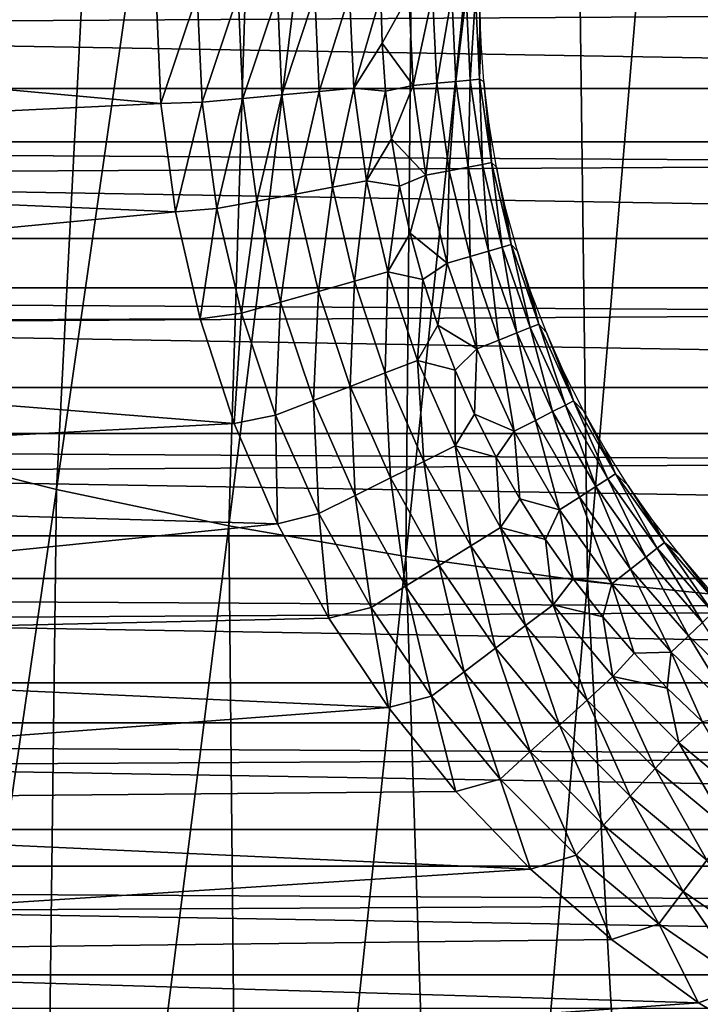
# Model space of a CAD drawing. Header units: millimetres. Extents: x -300 to 300, y -500 to 500.
# Tile 416 of 656: x -16.56 to -8.15, y -122.45 to -110.29. Entities that reach past the tile are written whole.
import ezdxf

# ---------------------------------------------------------------- set-up
doc = ezdxf.new("R2010")
doc.units = ezdxf.units.MM
doc.header["$LTSCALE"] = 81.481481
for name, color, linetype in [('20', 7, 'CONTINUOUS'), ('34', 7, 'CONTINUOUS'), ('5', 7, 'CONTINUOUS'), ('51', 7, 'CONTINUOUS'), ('52', 7, 'CONTINUOUS'), ('6', 7, 'CONTINUOUS'), ('63', 7, 'CONTINUOUS')]:
    doc.layers.add(name, color=color, linetype=linetype)

msp = doc.modelspace()

# ---------------------------------------------------------------- linework, layer by layer
at = {"layer": '20', "color": 7, "linetype": 'CONTINUOUS'}
for points in [[(-15.098, -96.667, 77.16), (-16.774, -96.171, 77.15), (-18.177, -115.573, 77.173), (-15.098, -96.667, 77.16)], [(-16.104, -116.093, 77.186), (-15.098, -96.667, 77.16), (-18.177, -115.573, 77.173), (-16.104, -116.093, 77.186)], [(-13.376, -97.103, 77.169), (-15.098, -96.667, 77.16), (-16.104, -116.093, 77.186), (-13.376, -97.103, 77.169)], [(-13.974, -116.541, 77.197), (-13.376, -97.103, 77.169), (-16.104, -116.093, 77.186), (-13.974, -116.541, 77.197)], [(-11.607, -97.479, 77.177), (-13.376, -97.103, 77.169), (-13.974, -116.541, 77.197), (-11.607, -97.479, 77.177)], [(-11.789, -116.919, 77.206), (-11.607, -97.479, 77.177), (-13.974, -116.541, 77.197), (-11.789, -116.919, 77.206)], [(-9.792, -97.796, 77.183), (-11.607, -97.479, 77.177), (-11.789, -116.919, 77.206), (-9.792, -97.796, 77.183)], [(-9.546, -117.227, 77.214), (-9.792, -97.796, 77.183), (-11.789, -116.919, 77.206), (-9.546, -117.227, 77.214)], [(-7.93, -98.055, 77.189), (-9.792, -97.796, 77.183), (-9.546, -117.227, 77.214), (-7.93, -98.055, 77.189)], [(-7.247, -117.465, 77.221), (-7.93, -98.055, 77.189), (-9.546, -117.227, 77.214), (-7.247, -117.465, 77.221)], [(-16.104, -116.093, 77.186), (-18.177, -115.573, 77.173), (-18.834, -134.844, 77.175), (-16.104, -116.093, 77.186)], [(-16.343, -135.363, 77.19), (-16.104, -116.093, 77.186), (-18.834, -134.844, 77.175), (-16.343, -135.363, 77.19)], [(-13.974, -116.541, 77.197), (-16.104, -116.093, 77.186), (-16.343, -135.363, 77.19), (-13.974, -116.541, 77.197)], [(-13.787, -135.8, 77.203), (-13.974, -116.541, 77.197), (-16.343, -135.363, 77.19), (-13.787, -135.8, 77.203)], [(-11.789, -116.919, 77.206), (-13.974, -116.541, 77.197), (-13.787, -135.8, 77.203), (-11.789, -116.919, 77.206)], [(-11.164, -136.157, 77.213), (-11.789, -116.919, 77.206), (-13.787, -135.8, 77.203), (-11.164, -136.157, 77.213)], [(-9.546, -117.227, 77.214), (-11.789, -116.919, 77.206), (-11.164, -136.157, 77.213), (-9.546, -117.227, 77.214)], [(-8.475, -136.433, 77.221), (-9.546, -117.227, 77.214), (-11.164, -136.157, 77.213), (-8.475, -136.433, 77.221)], [(-7.247, -117.465, 77.221), (-9.546, -117.227, 77.214), (-8.475, -136.433, 77.221), (-7.247, -117.465, 77.221)], [(-5.718, -136.629, 77.227), (-7.247, -117.465, 77.221), (-8.475, -136.433, 77.221), (-5.718, -136.629, 77.227)]]:
    msp.add_3dface(points, dxfattribs=at)
at = {"layer": '34', "color": 7, "linetype": 'CONTINUOUS'}
for points in [[(53, -110, 501.493), (52.969, -111.803, 501.493), (-53, -110, 501.493), (53, -110, 501.493)], [(-53, -110, 501.493), (52.969, -111.803, 501.493), (-52.969, -111.803, 501.493), (-53, -110, 501.493)], [(52.969, -111.803, 501.493), (52.877, -113.603, 501.493), (-52.969, -111.803, 501.493), (52.969, -111.803, 501.493)], [(-52.969, -111.803, 501.493), (52.877, -113.603, 501.493), (-52.877, -113.603, 501.493), (-52.969, -111.803, 501.493)], [(52.877, -113.603, 501.493), (52.724, -115.4, 501.493), (-52.877, -113.603, 501.493), (52.877, -113.603, 501.493)], [(-52.877, -113.603, 501.493), (52.724, -115.4, 501.493), (-52.724, -115.4, 501.493), (-52.877, -113.603, 501.493)], [(52.724, -115.4, 501.493), (52.51, -117.19, 501.493), (-52.724, -115.4, 501.493), (52.724, -115.4, 501.493)], [(-52.724, -115.4, 501.493), (52.51, -117.19, 501.493), (-52.51, -117.19, 501.493), (-52.724, -115.4, 501.493)], [(52.51, -117.19, 501.493), (52.235, -118.972, 501.493), (-52.51, -117.19, 501.493), (52.51, -117.19, 501.493)], [(-52.51, -117.19, 501.493), (52.235, -118.972, 501.493), (-52.235, -118.972, 501.493), (-52.51, -117.19, 501.493)], [(52.235, -118.972, 501.493), (51.9, -120.743, 501.493), (-52.235, -118.972, 501.493), (52.235, -118.972, 501.493)], [(-52.235, -118.972, 501.493), (51.9, -120.743, 501.493), (-51.9, -120.743, 501.493), (-52.235, -118.972, 501.493)], [(51.9, -120.743, 501.493), (51.504, -122.502, 501.493), (-51.9, -120.743, 501.493), (51.9, -120.743, 501.493)], [(-51.9, -120.743, 501.493), (51.504, -122.502, 501.493), (-51.504, -122.502, 501.493), (-51.9, -120.743, 501.493)]]:
    msp.add_3dface(points, dxfattribs=at)
at = {"layer": '5', "color": 7, "linetype": 'CONTINUOUS'}
for points in [[(161.835, -109.277, 11), (161.785, -111.142, 11), (-161.835, -109.278, 11), (161.835, -109.277, 11)], [(161.785, -111.142, 11), (-161.785, -111.142, 11), (-161.835, -109.278, 11), (161.785, -111.142, 11)], [(161.785, -111.142, 11), (161.733, -112.994, 11), (-161.785, -111.142, 11), (161.785, -111.142, 11)], [(161.733, -112.994, 11), (-161.733, -112.994, 11), (-161.785, -111.142, 11), (161.733, -112.994, 11)], [(161.733, -112.994, 11), (161.68, -114.834, 11), (-161.733, -112.994, 11), (161.733, -112.994, 11)], [(161.68, -114.834, 11), (-161.68, -114.835, 11), (-161.733, -112.994, 11), (161.68, -114.834, 11)], [(161.68, -114.834, 11), (161.625, -116.663, 11), (-161.68, -114.835, 11), (161.68, -114.834, 11)], [(161.625, -116.663, 11), (-161.625, -116.664, 11), (-161.68, -114.835, 11), (161.625, -116.663, 11)], [(161.625, -116.663, 11), (161.57, -118.481, 11), (-161.625, -116.664, 11), (161.625, -116.663, 11)], [(161.57, -118.481, 11), (-161.57, -118.482, 11), (-161.625, -116.664, 11), (161.57, -118.481, 11)], [(161.57, -118.481, 11), (161.514, -120.289, 11), (-161.57, -118.482, 11), (161.57, -118.481, 11)], [(161.514, -120.289, 11), (-161.514, -120.289, 11), (-161.57, -118.482, 11), (161.514, -120.289, 11)], [(161.514, -120.289, 11), (161.457, -122.085, 11), (-161.514, -120.289, 11), (161.514, -120.289, 11)], [(161.457, -122.085, 11), (-161.457, -122.086, 11), (-161.514, -120.289, 11), (161.457, -122.085, 11)], [(161.457, -122.085, 11), (161.398, -123.871, 11), (-161.457, -122.086, 11), (161.457, -122.085, 11)], [(161.398, -123.871, 11), (-161.398, -123.872, 11), (-161.457, -122.086, 11), (161.398, -123.871, 11)]]:
    msp.add_3dface(points, dxfattribs=at)
at = {"layer": '51', "color": 7, "linetype": 'CONTINUOUS'}
for points in [[(-14.875, -109.986, 545.993), (-14.816, -111.33, 545.993), (-14.365, -109.987, 545.96), (-14.875, -109.986, 545.993)], [(-14.365, -109.987, 545.96), (-14.816, -111.33, 545.993), (-14.305, -111.312, 545.96), (-14.365, -109.987, 545.96)], [(-14.365, -109.987, 545.96), (-14.305, -111.312, 545.96), (-13.862, -109.987, 545.862), (-14.365, -109.987, 545.96)], [(-13.862, -109.987, 545.862), (-14.305, -111.312, 545.96), (-13.804, -111.266, 545.862), (-13.862, -109.987, 545.862)], [(-13.862, -109.987, 545.862), (-13.804, -111.266, 545.862), (-13.376, -109.988, 545.701), (-13.862, -109.987, 545.862)], [(-13.376, -109.988, 545.701), (-13.804, -111.266, 545.862), (-13.32, -111.222, 545.701), (-13.376, -109.988, 545.701)], [(-13.376, -109.988, 545.701), (-13.32, -111.222, 545.701), (-12.915, -109.988, 545.479), (-13.376, -109.988, 545.701)], [(-12.915, -109.988, 545.479), (-13.32, -111.222, 545.701), (-12.861, -111.18, 545.479), (-12.915, -109.988, 545.479)], [(-12.915, -109.988, 545.479), (-12.861, -111.18, 545.479), (-12.485, -109.988, 545.2), (-12.915, -109.988, 545.479)], [(-12.485, -109.988, 545.2), (-12.861, -111.18, 545.479), (-12.433, -111.14, 545.2), (-12.485, -109.988, 545.2)], [(-12.485, -109.988, 545.2), (-12.433, -111.14, 545.2), (-12.097, -109.989, 544.87), (-12.485, -109.988, 545.2)], [(-12.097, -109.989, 544.87), (-12.433, -111.14, 545.2), (-12.083, -110.582, 544.87), (-12.097, -109.989, 544.87)], [(-12.083, -110.582, 544.87), (-12.433, -111.14, 545.2), (-12.04, -111.174, 544.87), (-12.083, -110.582, 544.87)], [(-13.32, -111.222, 545.701), (-13.151, -112.446, 545.701), (-12.861, -111.18, 545.479), (-13.32, -111.222, 545.701)], [(-12.861, -111.18, 545.479), (-13.151, -112.446, 545.701), (-12.697, -112.361, 545.479), (-12.861, -111.18, 545.479)], [(-12.861, -111.18, 545.479), (-12.697, -112.361, 545.479), (-12.433, -111.14, 545.2), (-12.861, -111.18, 545.479)], [(-12.433, -111.14, 545.2), (-12.697, -112.361, 545.479), (-12.275, -112.283, 545.2), (-12.433, -111.14, 545.2)], [(-12.433, -111.14, 545.2), (-12.275, -112.283, 545.2), (-12.04, -111.174, 544.87), (-12.433, -111.14, 545.2)], [(-12.04, -111.174, 544.87), (-12.275, -112.283, 545.2), (-11.968, -111.764, 544.87), (-12.04, -111.174, 544.87)], [(-14.816, -111.33, 545.993), (-14.634, -112.667, 545.993), (-14.305, -111.312, 545.96), (-14.816, -111.33, 545.993)], [(-14.305, -111.312, 545.96), (-14.634, -112.667, 545.993), (-14.123, -112.626, 545.96), (-14.305, -111.312, 545.96)], [(-14.305, -111.312, 545.96), (-14.123, -112.626, 545.96), (-13.804, -111.266, 545.862), (-14.305, -111.312, 545.96)], [(-13.804, -111.266, 545.862), (-14.123, -112.626, 545.96), (-13.629, -112.534, 545.862), (-13.804, -111.266, 545.862)], [(-13.804, -111.266, 545.862), (-13.629, -112.534, 545.862), (-13.32, -111.222, 545.701), (-13.804, -111.266, 545.862)], [(-13.32, -111.222, 545.701), (-13.629, -112.534, 545.862), (-13.151, -112.446, 545.701), (-13.32, -111.222, 545.701)], [(-11.968, -111.764, 544.87), (-12.275, -112.283, 545.2), (-11.867, -112.349, 544.87), (-11.968, -111.764, 544.87)], [(-12.697, -112.361, 545.479), (-12.425, -113.523, 545.479), (-12.275, -112.283, 545.2), (-12.697, -112.361, 545.479)], [(-12.275, -112.283, 545.2), (-12.425, -113.523, 545.479), (-12.012, -113.406, 545.2), (-12.275, -112.283, 545.2)], [(-12.275, -112.283, 545.2), (-12.012, -113.406, 545.2), (-11.867, -112.349, 544.87), (-12.275, -112.283, 545.2)], [(-13.151, -112.446, 545.701), (-12.869, -113.649, 545.701), (-12.697, -112.361, 545.479), (-13.151, -112.446, 545.701)], [(-12.697, -112.361, 545.479), (-12.869, -113.649, 545.701), (-12.425, -113.523, 545.479), (-12.697, -112.361, 545.479)], [(-11.867, -112.349, 544.87), (-12.012, -113.406, 545.2), (-11.737, -112.928, 544.87), (-11.867, -112.349, 544.87)], [(-14.123, -112.626, 545.96), (-13.82, -113.918, 545.96), (-13.629, -112.534, 545.862), (-14.123, -112.626, 545.96)], [(-13.629, -112.534, 545.862), (-13.82, -113.918, 545.96), (-13.337, -113.781, 545.862), (-13.629, -112.534, 545.862)], [(-13.629, -112.534, 545.862), (-13.337, -113.781, 545.862), (-13.151, -112.446, 545.701), (-13.629, -112.534, 545.862)], [(-13.151, -112.446, 545.701), (-13.337, -113.781, 545.862), (-12.869, -113.649, 545.701), (-13.151, -112.446, 545.701)], [(-14.634, -112.667, 545.993), (-14.331, -113.986, 545.993), (-14.123, -112.626, 545.96), (-14.634, -112.667, 545.993)], [(-14.123, -112.626, 545.96), (-14.331, -113.986, 545.993), (-13.82, -113.918, 545.96), (-14.123, -112.626, 545.96)], [(-11.737, -112.928, 544.87), (-12.012, -113.406, 545.2), (-11.579, -113.501, 544.87), (-11.737, -112.928, 544.87)], [(-12.869, -113.649, 545.701), (-12.477, -114.82, 545.701), (-12.425, -113.523, 545.479), (-12.869, -113.649, 545.701)], [(-12.425, -113.523, 545.479), (-12.477, -114.82, 545.701), (-12.047, -114.654, 545.479), (-12.425, -113.523, 545.479)], [(-12.425, -113.523, 545.479), (-12.047, -114.654, 545.479), (-12.012, -113.406, 545.2), (-12.425, -113.523, 545.479)], [(-12.012, -113.406, 545.2), (-12.047, -114.654, 545.479), (-11.646, -114.499, 545.2), (-12.012, -113.406, 545.2)], [(-12.012, -113.406, 545.2), (-11.646, -114.499, 545.2), (-11.579, -113.501, 544.87), (-12.012, -113.406, 545.2)], [(-11.579, -113.501, 544.87), (-11.646, -114.499, 545.2), (-11.393, -114.065, 544.87), (-11.579, -113.501, 544.87)], [(-13.337, -113.781, 545.862), (-12.931, -114.996, 545.862), (-12.869, -113.649, 545.701), (-13.337, -113.781, 545.862)], [(-12.869, -113.649, 545.701), (-12.931, -114.996, 545.862), (-12.477, -114.82, 545.701), (-12.869, -113.649, 545.701)], [(-13.82, -113.918, 545.96), (-13.4, -115.177, 545.96), (-13.337, -113.781, 545.862), (-13.82, -113.918, 545.96)], [(-13.337, -113.781, 545.862), (-13.4, -115.177, 545.96), (-12.931, -114.996, 545.862), (-13.337, -113.781, 545.862)], [(-14.331, -113.986, 545.993), (-13.908, -115.277, 545.993), (-13.82, -113.918, 545.96), (-14.331, -113.986, 545.993)], [(-13.82, -113.918, 545.96), (-13.908, -115.277, 545.993), (-13.4, -115.177, 545.96), (-13.82, -113.918, 545.96)], [(-11.393, -114.065, 544.87), (-11.646, -114.499, 545.2), (-11.18, -114.619, 544.87), (-11.393, -114.065, 544.87)], [(-12.047, -114.654, 545.479), (-11.566, -115.746, 545.479), (-11.646, -114.499, 545.2), (-12.047, -114.654, 545.479)], [(-11.646, -114.499, 545.2), (-11.566, -115.746, 545.479), (-11.181, -115.555, 545.2), (-11.646, -114.499, 545.2)], [(-11.646, -114.499, 545.2), (-11.181, -115.555, 545.2), (-11.18, -114.619, 544.87), (-11.646, -114.499, 545.2)], [(-12.477, -114.82, 545.701), (-11.979, -115.951, 545.701), (-12.047, -114.654, 545.479), (-12.477, -114.82, 545.701)], [(-12.047, -114.654, 545.479), (-11.979, -115.951, 545.701), (-11.566, -115.746, 545.479), (-12.047, -114.654, 545.479)], [(-11.18, -114.619, 544.87), (-11.181, -115.555, 545.2), (-10.94, -115.162, 544.87), (-11.18, -114.619, 544.87)], [(-12.931, -114.996, 545.862), (-12.415, -116.167, 545.862), (-12.477, -114.82, 545.701), (-12.931, -114.996, 545.862)], [(-12.477, -114.82, 545.701), (-12.415, -116.167, 545.862), (-11.979, -115.951, 545.701), (-12.477, -114.82, 545.701)], [(-13.4, -115.177, 545.96), (-12.865, -116.391, 545.96), (-12.931, -114.996, 545.862), (-13.4, -115.177, 545.96)], [(-12.931, -114.996, 545.862), (-12.865, -116.391, 545.96), (-12.415, -116.167, 545.862), (-12.931, -114.996, 545.862)], [(-13.908, -115.277, 545.993), (-13.373, -116.515, 545.993), (-13.4, -115.177, 545.96), (-13.908, -115.277, 545.993)], [(-13.4, -115.177, 545.96), (-13.373, -116.515, 545.993), (-12.865, -116.391, 545.96), (-13.4, -115.177, 545.96)], [(-10.94, -115.162, 544.87), (-11.181, -115.555, 545.2), (-10.674, -115.692, 544.87), (-10.94, -115.162, 544.87)], [(-11.566, -115.746, 545.479), (-10.987, -116.788, 545.479), (-11.181, -115.555, 545.2), (-11.566, -115.746, 545.479)], [(-11.181, -115.555, 545.2), (-10.987, -116.788, 545.479), (-10.621, -116.563, 545.2), (-11.181, -115.555, 545.2)], [(-11.181, -115.555, 545.2), (-10.621, -116.563, 545.2), (-10.674, -115.692, 544.87), (-11.181, -115.555, 545.2)], [(-10.674, -115.692, 544.87), (-10.621, -116.563, 545.2), (-10.382, -116.209, 544.87), (-10.674, -115.692, 544.87)], [(-11.979, -115.951, 545.701), (-11.379, -117.031, 545.701), (-11.566, -115.746, 545.479), (-11.979, -115.951, 545.701)], [(-11.566, -115.746, 545.479), (-11.379, -117.031, 545.701), (-10.987, -116.788, 545.479), (-11.566, -115.746, 545.479)], [(-12.415, -116.167, 545.862), (-11.793, -117.286, 545.862), (-11.979, -115.951, 545.701), (-12.415, -116.167, 545.862)], [(-11.979, -115.951, 545.701), (-11.793, -117.286, 545.862), (-11.379, -117.031, 545.701), (-11.979, -115.951, 545.701)], [(-12.865, -116.391, 545.96), (-12.22, -117.551, 545.96), (-12.415, -116.167, 545.862), (-12.865, -116.391, 545.96)], [(-12.415, -116.167, 545.862), (-12.22, -117.551, 545.96), (-11.793, -117.286, 545.862), (-12.415, -116.167, 545.862)], [(-10.382, -116.209, 544.87), (-10.621, -116.563, 545.2), (-10.064, -116.711, 544.87), (-10.382, -116.209, 544.87)], [(-13.373, -116.515, 545.993), (-12.739, -117.681, 545.993), (-12.865, -116.391, 545.96), (-13.373, -116.515, 545.993)], [(-12.865, -116.391, 545.96), (-12.739, -117.681, 545.993), (-12.22, -117.551, 545.96), (-12.865, -116.391, 545.96)], [(-10.987, -116.788, 545.479), (-10.313, -117.773, 545.479), (-10.621, -116.563, 545.2), (-10.987, -116.788, 545.479)], [(-10.621, -116.563, 545.2), (-10.313, -117.773, 545.479), (-9.97, -117.515, 545.2), (-10.621, -116.563, 545.2)], [(-10.621, -116.563, 545.2), (-9.97, -117.515, 545.2), (-10.064, -116.711, 544.87), (-10.621, -116.563, 545.2)], [(-11.379, -117.031, 545.701), (-10.682, -118.051, 545.701), (-10.987, -116.788, 545.479), (-11.379, -117.031, 545.701)], [(-10.987, -116.788, 545.479), (-10.682, -118.051, 545.701), (-10.313, -117.773, 545.479), (-10.987, -116.788, 545.479)], [(-10.064, -116.711, 544.87), (-9.97, -117.515, 545.2), (-9.723, -117.197, 544.87), (-10.064, -116.711, 544.87)], [(-11.793, -117.286, 545.862), (-11.07, -118.344, 545.862), (-11.379, -117.031, 545.701), (-11.793, -117.286, 545.862)], [(-11.379, -117.031, 545.701), (-11.07, -118.344, 545.862), (-10.682, -118.051, 545.701), (-11.379, -117.031, 545.701)], [(-12.22, -117.551, 545.96), (-11.472, -118.646, 545.96), (-11.793, -117.286, 545.862), (-12.22, -117.551, 545.96)], [(-11.793, -117.286, 545.862), (-11.472, -118.646, 545.96), (-11.07, -118.344, 545.862), (-11.793, -117.286, 545.862)], [(-9.723, -117.197, 544.87), (-9.97, -117.515, 545.2), (-9.358, -117.665, 544.87), (-9.723, -117.197, 544.87)], [(-10.313, -117.773, 545.479), (-9.552, -118.692, 545.479), (-9.97, -117.515, 545.2), (-10.313, -117.773, 545.479)], [(-9.97, -117.515, 545.2), (-9.552, -118.692, 545.479), (-9.235, -118.403, 545.2), (-9.97, -117.515, 545.2)], [(-9.97, -117.515, 545.2), (-9.235, -118.403, 545.2), (-9.358, -117.665, 544.87), (-9.97, -117.515, 545.2)], [(-12.739, -117.681, 545.993), (-12.003, -118.786, 545.993), (-12.22, -117.551, 545.96), (-12.739, -117.681, 545.993)], [(-12.22, -117.551, 545.96), (-12.003, -118.786, 545.993), (-11.472, -118.646, 545.96), (-12.22, -117.551, 545.96)], [(-10.682, -118.051, 545.701), (-9.893, -119.002, 545.701), (-10.313, -117.773, 545.479), (-10.682, -118.051, 545.701)], [(-10.313, -117.773, 545.479), (-9.893, -119.002, 545.701), (-9.552, -118.692, 545.479), (-10.313, -117.773, 545.479)], [(-9.358, -117.665, 544.87), (-9.235, -118.403, 545.2), (-8.971, -118.115, 544.87), (-9.358, -117.665, 544.87)], [(-11.07, -118.344, 545.862), (-10.253, -119.329, 545.862), (-10.682, -118.051, 545.701), (-11.07, -118.344, 545.862)], [(-10.682, -118.051, 545.701), (-10.253, -119.329, 545.862), (-9.893, -119.002, 545.701), (-10.682, -118.051, 545.701)], [(-8.971, -118.115, 544.87), (-9.235, -118.403, 545.2), (-8.562, -118.546, 544.87), (-8.971, -118.115, 544.87)], [(-11.472, -118.646, 545.96), (-10.625, -119.668, 545.96), (-11.07, -118.344, 545.862), (-11.472, -118.646, 545.96)], [(-11.07, -118.344, 545.862), (-10.625, -119.668, 545.96), (-10.253, -119.329, 545.862), (-11.07, -118.344, 545.862)], [(-9.552, -118.692, 545.479), (-8.709, -119.536, 545.479), (-9.235, -118.403, 545.2), (-9.552, -118.692, 545.479)], [(-9.235, -118.403, 545.2), (-8.709, -119.536, 545.479), (-8.42, -119.219, 545.2), (-9.235, -118.403, 545.2)], [(-9.235, -118.403, 545.2), (-8.42, -119.219, 545.2), (-8.562, -118.546, 544.87), (-9.235, -118.403, 545.2)], [(-8.562, -118.546, 544.87), (-8.42, -119.219, 545.2), (-8.132, -118.956, 544.87), (-8.562, -118.546, 544.87)], [(-12.003, -118.786, 545.993), (-11.172, -119.822, 545.993), (-11.472, -118.646, 545.96), (-12.003, -118.786, 545.993)], [(-11.472, -118.646, 545.96), (-11.172, -119.822, 545.993), (-10.625, -119.668, 545.96), (-11.472, -118.646, 545.96)], [(-9.893, -119.002, 545.701), (-9.021, -119.877, 545.701), (-9.552, -118.692, 545.479), (-9.893, -119.002, 545.701)], [(-9.552, -118.692, 545.479), (-9.021, -119.877, 545.701), (-8.709, -119.536, 545.479), (-9.552, -118.692, 545.479)], [(-8.42, -119.219, 545.2), (-7.533, -119.956, 545.2), (-8.132, -118.956, 544.87), (-8.42, -119.219, 545.2)], [(-10.253, -119.329, 545.862), (-9.348, -120.236, 545.862), (-9.893, -119.002, 545.701), (-10.253, -119.329, 545.862)], [(-9.893, -119.002, 545.701), (-9.348, -120.236, 545.862), (-9.021, -119.877, 545.701), (-9.893, -119.002, 545.701)], [(-8.709, -119.536, 545.479), (-7.792, -120.299, 545.479), (-8.42, -119.219, 545.2), (-8.709, -119.536, 545.479)], [(-8.42, -119.219, 545.2), (-7.792, -120.299, 545.479), (-7.533, -119.956, 545.2), (-8.42, -119.219, 545.2)], [(-10.625, -119.668, 545.96), (-9.687, -120.607, 545.96), (-10.253, -119.329, 545.862), (-10.625, -119.668, 545.96)], [(-10.253, -119.329, 545.862), (-9.687, -120.607, 545.96), (-9.348, -120.236, 545.862), (-10.253, -119.329, 545.862)], [(-9.021, -119.877, 545.701), (-8.071, -120.667, 545.701), (-8.709, -119.536, 545.479), (-9.021, -119.877, 545.701)], [(-8.709, -119.536, 545.479), (-8.071, -120.667, 545.701), (-7.792, -120.299, 545.479), (-8.709, -119.536, 545.479)], [(-11.172, -119.822, 545.993), (-10.252, -120.779, 545.993), (-10.625, -119.668, 545.96), (-11.172, -119.822, 545.993)], [(-10.625, -119.668, 545.96), (-10.252, -120.779, 545.993), (-9.687, -120.607, 545.96), (-10.625, -119.668, 545.96)], [(-9.348, -120.236, 545.862), (-8.364, -121.054, 545.862), (-9.021, -119.877, 545.701), (-9.348, -120.236, 545.862)], [(-9.021, -119.877, 545.701), (-8.364, -121.054, 545.862), (-8.071, -120.667, 545.701), (-9.021, -119.877, 545.701)], [(-9.687, -120.607, 545.96), (-8.667, -121.455, 545.96), (-9.348, -120.236, 545.862), (-9.687, -120.607, 545.96)], [(-9.348, -120.236, 545.862), (-8.667, -121.455, 545.96), (-8.364, -121.054, 545.862), (-9.348, -120.236, 545.862)], [(-10.252, -120.779, 545.993), (-9.25, -121.65, 545.993), (-9.687, -120.607, 545.96), (-10.252, -120.779, 545.993)], [(-9.687, -120.607, 545.96), (-9.25, -121.65, 545.993), (-8.667, -121.455, 545.96), (-9.687, -120.607, 545.96)], [(-8.364, -121.054, 545.862), (-7.308, -121.779, 545.862), (-8.071, -120.667, 545.701), (-8.364, -121.054, 545.862)], [(-8.667, -121.455, 545.96), (-7.574, -122.206, 545.96), (-8.364, -121.054, 545.862), (-8.667, -121.455, 545.96)], [(-8.364, -121.054, 545.862), (-7.574, -122.206, 545.96), (-7.308, -121.779, 545.862), (-8.364, -121.054, 545.862)], [(-9.25, -121.65, 545.993), (-8.174, -122.428, 545.993), (-8.667, -121.455, 545.96), (-9.25, -121.65, 545.993)], [(-8.667, -121.455, 545.96), (-8.174, -122.428, 545.993), (-7.574, -122.206, 545.96), (-8.667, -121.455, 545.96)], [(-8.174, -122.428, 545.993), (-7.034, -123.107, 545.993), (-7.574, -122.206, 545.96), (-8.174, -122.428, 545.993)]]:
    msp.add_3dface(points, dxfattribs=at)
at = {"layer": '52', "color": 7, "linetype": 'CONTINUOUS'}
for points in [[(-12.097, -109.989, 544.87), (-12.083, -110.582, 544.87), (-11.752, -109.989, 544.492), (-12.097, -109.989, 544.87)], [(-11.752, -109.989, 544.492), (-12.083, -110.582, 544.87), (-11.7, -111.106, 544.492), (-11.752, -109.989, 544.492)], [(-11.752, -109.989, 544.492), (-11.7, -111.106, 544.492), (-11.459, -109.989, 544.072), (-11.752, -109.989, 544.492)], [(-11.459, -109.989, 544.072), (-11.7, -111.106, 544.492), (-11.408, -111.079, 544.072), (-11.459, -109.989, 544.072)], [(-11.459, -109.989, 544.072), (-11.408, -111.079, 544.072), (-11.221, -109.99, 543.619), (-11.459, -109.989, 544.072)], [(-11.221, -109.99, 543.619), (-11.408, -111.079, 544.072), (-11.171, -111.056, 543.619), (-11.221, -109.99, 543.619)], [(-11.221, -109.99, 543.619), (-11.171, -111.056, 543.619), (-11.043, -109.99, 543.139), (-11.221, -109.99, 543.619)], [(-11.043, -109.99, 543.139), (-11.171, -111.056, 543.619), (-10.994, -111.039, 543.139), (-11.043, -109.99, 543.139)], [(-10.928, -109.99, 542.64), (-11.043, -109.99, 543.139), (-10.994, -111.039, 543.139), (-10.928, -109.99, 542.64)], [(-10.88, -111.029, 542.64), (-10.928, -109.99, 542.64), (-10.994, -111.039, 543.139), (-10.88, -111.029, 542.64)], [(-10.928, -109.99, 542.64), (-10.88, -111.029, 542.64), (-10.878, -109.99, 542.132), (-10.928, -109.99, 542.64)], [(-10.878, -109.99, 542.132), (-10.88, -111.029, 542.64), (-10.865, -110.524, 542.132), (-10.878, -109.99, 542.132)], [(-12.083, -110.582, 544.87), (-12.04, -111.174, 544.87), (-11.7, -111.106, 544.492), (-12.083, -110.582, 544.87)], [(-10.865, -110.524, 542.132), (-10.88, -111.029, 542.64), (-10.826, -111.057, 542.132), (-10.865, -110.524, 542.132)], [(-11.7, -111.106, 544.492), (-11.542, -112.213, 544.492), (-11.408, -111.079, 544.072), (-11.7, -111.106, 544.492)], [(-11.408, -111.079, 544.072), (-11.542, -112.213, 544.492), (-11.254, -112.158, 544.072), (-11.408, -111.079, 544.072)], [(-11.408, -111.079, 544.072), (-11.254, -112.158, 544.072), (-11.171, -111.056, 543.619), (-11.408, -111.079, 544.072)], [(-11.171, -111.056, 543.619), (-11.254, -112.158, 544.072), (-11.02, -112.113, 543.619), (-11.171, -111.056, 543.619)], [(-11.171, -111.056, 543.619), (-11.02, -112.113, 543.619), (-10.994, -111.039, 543.139), (-11.171, -111.056, 543.619)], [(-10.994, -111.039, 543.139), (-11.02, -112.113, 543.619), (-10.845, -112.08, 543.139), (-10.994, -111.039, 543.139)], [(-10.88, -111.029, 542.64), (-10.994, -111.039, 543.139), (-10.845, -112.08, 543.139), (-10.88, -111.029, 542.64)], [(-10.88, -111.029, 542.64), (-10.733, -112.058, 542.64), (-10.826, -111.057, 542.132), (-10.88, -111.029, 542.64)], [(-10.733, -112.058, 542.64), (-10.88, -111.029, 542.64), (-10.845, -112.08, 543.139), (-10.733, -112.058, 542.64)], [(-10.826, -111.057, 542.132), (-10.733, -112.058, 542.64), (-10.762, -111.587, 542.132), (-10.826, -111.057, 542.132)], [(-12.04, -111.174, 544.87), (-11.968, -111.764, 544.87), (-11.7, -111.106, 544.492), (-12.04, -111.174, 544.87)], [(-11.7, -111.106, 544.492), (-11.968, -111.764, 544.87), (-11.542, -112.213, 544.492), (-11.7, -111.106, 544.492)], [(-10.762, -111.587, 542.132), (-10.733, -112.058, 542.64), (-10.671, -112.113, 542.132), (-10.762, -111.587, 542.132)], [(-11.968, -111.764, 544.87), (-11.867, -112.349, 544.87), (-11.542, -112.213, 544.492), (-11.968, -111.764, 544.87)], [(-10.733, -112.058, 542.64), (-10.845, -112.08, 543.139), (-10.599, -113.101, 543.139), (-10.733, -112.058, 542.64)], [(-10.733, -112.058, 542.64), (-10.488, -113.069, 542.64), (-10.671, -112.113, 542.132), (-10.733, -112.058, 542.64)], [(-10.488, -113.069, 542.64), (-10.733, -112.058, 542.64), (-10.599, -113.101, 543.139), (-10.488, -113.069, 542.64)], [(-11.542, -112.213, 544.492), (-11.279, -113.3, 544.492), (-11.254, -112.158, 544.072), (-11.542, -112.213, 544.492)], [(-11.254, -112.158, 544.072), (-11.279, -113.3, 544.492), (-10.997, -113.218, 544.072), (-11.254, -112.158, 544.072)], [(-11.254, -112.158, 544.072), (-10.997, -113.218, 544.072), (-11.02, -112.113, 543.619), (-11.254, -112.158, 544.072)], [(-11.02, -112.113, 543.619), (-10.769, -113.151, 543.619), (-10.845, -112.08, 543.139), (-11.02, -112.113, 543.619)], [(-11.02, -112.113, 543.619), (-10.997, -113.218, 544.072), (-10.769, -113.151, 543.619), (-11.02, -112.113, 543.619)], [(-10.845, -112.08, 543.139), (-10.769, -113.151, 543.619), (-10.599, -113.101, 543.139), (-10.845, -112.08, 543.139)], [(-10.671, -112.113, 542.132), (-10.488, -113.069, 542.64), (-10.554, -112.635, 542.132), (-10.671, -112.113, 542.132)], [(-11.867, -112.349, 544.87), (-11.737, -112.928, 544.87), (-11.542, -112.213, 544.492), (-11.867, -112.349, 544.87)], [(-11.542, -112.213, 544.492), (-11.737, -112.928, 544.87), (-11.279, -113.3, 544.492), (-11.542, -112.213, 544.492)], [(-10.554, -112.635, 542.132), (-10.488, -113.069, 542.64), (-10.412, -113.15, 542.132), (-10.554, -112.635, 542.132)], [(-11.737, -112.928, 544.87), (-11.579, -113.501, 544.87), (-11.279, -113.3, 544.492), (-11.737, -112.928, 544.87)], [(-10.997, -113.218, 544.072), (-10.642, -114.249, 544.072), (-10.769, -113.151, 543.619), (-10.997, -113.218, 544.072)], [(-10.769, -113.151, 543.619), (-10.421, -114.161, 543.619), (-10.599, -113.101, 543.139), (-10.769, -113.151, 543.619)], [(-10.769, -113.151, 543.619), (-10.642, -114.249, 544.072), (-10.421, -114.161, 543.619), (-10.769, -113.151, 543.619)], [(-10.488, -113.069, 542.64), (-10.599, -113.101, 543.139), (-10.256, -114.095, 543.139), (-10.488, -113.069, 542.64)], [(-10.599, -113.101, 543.139), (-10.421, -114.161, 543.619), (-10.256, -114.095, 543.139), (-10.599, -113.101, 543.139)], [(-10.488, -113.069, 542.64), (-10.149, -114.052, 542.64), (-10.412, -113.15, 542.132), (-10.488, -113.069, 542.64)], [(-10.149, -114.052, 542.64), (-10.488, -113.069, 542.64), (-10.256, -114.095, 543.139), (-10.149, -114.052, 542.64)], [(-10.412, -113.15, 542.132), (-10.149, -114.052, 542.64), (-10.245, -113.657, 542.132), (-10.412, -113.15, 542.132)], [(-11.279, -113.3, 544.492), (-10.915, -114.358, 544.492), (-10.997, -113.218, 544.072), (-11.279, -113.3, 544.492)], [(-10.997, -113.218, 544.072), (-10.915, -114.358, 544.492), (-10.642, -114.249, 544.072), (-10.997, -113.218, 544.072)], [(-11.579, -113.501, 544.87), (-11.393, -114.065, 544.87), (-11.279, -113.3, 544.492), (-11.579, -113.501, 544.87)], [(-11.279, -113.3, 544.492), (-11.393, -114.065, 544.87), (-10.915, -114.358, 544.492), (-11.279, -113.3, 544.492)], [(-10.245, -113.657, 542.132), (-10.149, -114.052, 542.64), (-10.053, -114.156, 542.132), (-10.245, -113.657, 542.132)], [(-11.393, -114.065, 544.87), (-11.18, -114.619, 544.87), (-10.915, -114.358, 544.492), (-11.393, -114.065, 544.87)], [(-10.421, -114.161, 543.619), (-9.978, -115.132, 543.619), (-10.256, -114.095, 543.139), (-10.421, -114.161, 543.619)], [(-10.149, -114.052, 542.64), (-10.256, -114.095, 543.139), (-9.82, -115.051, 543.139), (-10.149, -114.052, 542.64)], [(-10.256, -114.095, 543.139), (-9.978, -115.132, 543.619), (-9.82, -115.051, 543.139), (-10.256, -114.095, 543.139)], [(-10.149, -114.052, 542.64), (-9.718, -114.998, 542.64), (-10.053, -114.156, 542.132), (-10.149, -114.052, 542.64)], [(-9.718, -114.998, 542.64), (-10.149, -114.052, 542.64), (-9.82, -115.051, 543.139), (-9.718, -114.998, 542.64)], [(-10.915, -114.358, 544.492), (-10.451, -115.375, 544.492), (-10.642, -114.249, 544.072), (-10.915, -114.358, 544.492)], [(-10.642, -114.249, 544.072), (-10.19, -115.241, 544.072), (-10.421, -114.161, 543.619), (-10.642, -114.249, 544.072)], [(-10.642, -114.249, 544.072), (-10.451, -115.375, 544.492), (-10.19, -115.241, 544.072), (-10.642, -114.249, 544.072)], [(-10.421, -114.161, 543.619), (-10.19, -115.241, 544.072), (-9.978, -115.132, 543.619), (-10.421, -114.161, 543.619)], [(-10.053, -114.156, 542.132), (-9.718, -114.998, 542.64), (-9.837, -114.644, 542.132), (-10.053, -114.156, 542.132)], [(-11.18, -114.619, 544.87), (-10.94, -115.162, 544.87), (-10.915, -114.358, 544.492), (-11.18, -114.619, 544.87)], [(-10.915, -114.358, 544.492), (-10.94, -115.162, 544.87), (-10.451, -115.375, 544.492), (-10.915, -114.358, 544.492)], [(-9.837, -114.644, 542.132), (-9.718, -114.998, 542.64), (-9.597, -115.122, 542.132), (-9.837, -114.644, 542.132)], [(-9.978, -115.132, 543.619), (-9.445, -116.058, 543.619), (-9.82, -115.051, 543.139), (-9.978, -115.132, 543.619)], [(-9.718, -114.998, 542.64), (-9.82, -115.051, 543.139), (-9.296, -115.962, 543.139), (-9.718, -114.998, 542.64)], [(-9.82, -115.051, 543.139), (-9.445, -116.058, 543.619), (-9.296, -115.962, 543.139), (-9.82, -115.051, 543.139)], [(-9.718, -114.998, 542.64), (-9.199, -115.9, 542.64), (-9.597, -115.122, 542.132), (-9.718, -114.998, 542.64)], [(-9.199, -115.9, 542.64), (-9.718, -114.998, 542.64), (-9.296, -115.962, 543.139), (-9.199, -115.9, 542.64)], [(-10.94, -115.162, 544.87), (-10.674, -115.692, 544.87), (-10.451, -115.375, 544.492), (-10.94, -115.162, 544.87)], [(-10.19, -115.241, 544.072), (-9.645, -116.186, 544.072), (-9.978, -115.132, 543.619), (-10.19, -115.241, 544.072)], [(-9.978, -115.132, 543.619), (-9.645, -116.186, 544.072), (-9.445, -116.058, 543.619), (-9.978, -115.132, 543.619)], [(-9.597, -115.122, 542.132), (-9.199, -115.9, 542.64), (-9.334, -115.587, 542.132), (-9.597, -115.122, 542.132)], [(-10.451, -115.375, 544.492), (-9.893, -116.345, 544.492), (-10.19, -115.241, 544.072), (-10.451, -115.375, 544.492)], [(-10.19, -115.241, 544.072), (-9.893, -116.345, 544.492), (-9.645, -116.186, 544.072), (-10.19, -115.241, 544.072)], [(-10.674, -115.692, 544.87), (-10.382, -116.209, 544.87), (-10.451, -115.375, 544.492), (-10.674, -115.692, 544.87)], [(-10.451, -115.375, 544.492), (-10.382, -116.209, 544.87), (-9.893, -116.345, 544.492), (-10.451, -115.375, 544.492)], [(-9.334, -115.587, 542.132), (-9.199, -115.9, 542.64), (-9.048, -116.038, 542.132), (-9.334, -115.587, 542.132)], [(-9.199, -115.9, 542.64), (-9.296, -115.962, 543.139), (-8.687, -116.818, 543.139), (-9.199, -115.9, 542.64)], [(-9.199, -115.9, 542.64), (-8.596, -116.747, 542.64), (-9.048, -116.038, 542.132), (-9.199, -115.9, 542.64)], [(-8.596, -116.747, 542.64), (-9.199, -115.9, 542.64), (-8.687, -116.818, 543.139), (-8.596, -116.747, 542.64)], [(-9.645, -116.186, 544.072), (-9.014, -117.075, 544.072), (-9.445, -116.058, 543.619), (-9.645, -116.186, 544.072)], [(-9.445, -116.058, 543.619), (-8.827, -116.928, 543.619), (-9.296, -115.962, 543.139), (-9.445, -116.058, 543.619)], [(-9.445, -116.058, 543.619), (-9.014, -117.075, 544.072), (-8.827, -116.928, 543.619), (-9.445, -116.058, 543.619)], [(-9.296, -115.962, 543.139), (-8.827, -116.928, 543.619), (-8.687, -116.818, 543.139), (-9.296, -115.962, 543.139)], [(-9.048, -116.038, 542.132), (-8.596, -116.747, 542.64), (-8.741, -116.475, 542.132), (-9.048, -116.038, 542.132)], [(-9.893, -116.345, 544.492), (-9.245, -117.256, 544.492), (-9.645, -116.186, 544.072), (-9.893, -116.345, 544.492)], [(-9.645, -116.186, 544.072), (-9.245, -117.256, 544.492), (-9.014, -117.075, 544.072), (-9.645, -116.186, 544.072)], [(-10.382, -116.209, 544.87), (-10.064, -116.711, 544.87), (-9.893, -116.345, 544.492), (-10.382, -116.209, 544.87)], [(-10.064, -116.711, 544.87), (-9.723, -117.197, 544.87), (-9.893, -116.345, 544.492), (-10.064, -116.711, 544.87)], [(-9.893, -116.345, 544.492), (-9.723, -117.197, 544.87), (-9.245, -117.256, 544.492), (-9.893, -116.345, 544.492)], [(-8.741, -116.475, 542.132), (-8.596, -116.747, 542.64), (-8.412, -116.896, 542.132), (-8.741, -116.475, 542.132)], [(-8.596, -116.747, 542.64), (-8.687, -116.818, 543.139), (-7.999, -117.613, 543.139), (-8.596, -116.747, 542.64)], [(-8.596, -116.747, 542.64), (-7.916, -117.534, 542.64), (-8.412, -116.896, 542.132), (-8.596, -116.747, 542.64)], [(-7.916, -117.534, 542.64), (-8.596, -116.747, 542.64), (-7.999, -117.613, 543.139), (-7.916, -117.534, 542.64)], [(-8.827, -116.928, 543.619), (-8.128, -117.736, 543.619), (-8.687, -116.818, 543.139), (-8.827, -116.928, 543.619)], [(-8.687, -116.818, 543.139), (-8.128, -117.736, 543.619), (-7.999, -117.613, 543.139), (-8.687, -116.818, 543.139)], [(-8.412, -116.896, 542.132), (-7.916, -117.534, 542.64), (-8.064, -117.301, 542.132), (-8.412, -116.896, 542.132)], [(-9.014, -117.075, 544.072), (-8.3, -117.9, 544.072), (-8.827, -116.928, 543.619), (-9.014, -117.075, 544.072)], [(-8.827, -116.928, 543.619), (-8.3, -117.9, 544.072), (-8.128, -117.736, 543.619), (-8.827, -116.928, 543.619)], [(-9.245, -117.256, 544.492), (-8.513, -118.102, 544.492), (-9.014, -117.075, 544.072), (-9.245, -117.256, 544.492)], [(-9.014, -117.075, 544.072), (-8.513, -118.102, 544.492), (-8.3, -117.9, 544.072), (-9.014, -117.075, 544.072)], [(-9.723, -117.197, 544.87), (-9.358, -117.665, 544.87), (-9.245, -117.256, 544.492), (-9.723, -117.197, 544.87)], [(-9.358, -117.665, 544.87), (-8.971, -118.115, 544.87), (-9.245, -117.256, 544.492), (-9.358, -117.665, 544.87)], [(-9.245, -117.256, 544.492), (-8.971, -118.115, 544.87), (-8.513, -118.102, 544.492), (-9.245, -117.256, 544.492)], [(-8.3, -117.9, 544.072), (-7.512, -118.653, 544.072), (-8.128, -117.736, 543.619), (-8.3, -117.9, 544.072)], [(-8.513, -118.102, 544.492), (-7.704, -118.875, 544.492), (-8.3, -117.9, 544.072), (-8.513, -118.102, 544.492)], [(-8.3, -117.9, 544.072), (-7.704, -118.875, 544.492), (-7.512, -118.653, 544.072), (-8.3, -117.9, 544.072)], [(-8.971, -118.115, 544.87), (-8.562, -118.546, 544.87), (-8.513, -118.102, 544.492), (-8.971, -118.115, 544.87)], [(-8.562, -118.546, 544.87), (-8.132, -118.956, 544.87), (-8.513, -118.102, 544.492), (-8.562, -118.546, 544.87)], [(-8.513, -118.102, 544.492), (-8.132, -118.956, 544.87), (-7.704, -118.875, 544.492), (-8.513, -118.102, 544.492)]]:
    msp.add_3dface(points, dxfattribs=at)
at = {"layer": '6', "color": 7, "linetype": 'CONTINUOUS'}
for points in [[(161.835, -109.278, 16), (-161.835, -109.277, 16), (-161.785, -111.142, 16), (161.835, -109.278, 16)], [(161.785, -111.142, 16), (161.835, -109.278, 16), (-161.785, -111.142, 16), (161.785, -111.142, 16)], [(161.785, -111.142, 16), (-161.785, -111.142, 16), (-161.733, -112.994, 16), (161.785, -111.142, 16)], [(161.733, -112.994, 16), (161.785, -111.142, 16), (-161.733, -112.994, 16), (161.733, -112.994, 16)], [(161.733, -112.994, 16), (-161.733, -112.994, 16), (-161.68, -114.834, 16), (161.733, -112.994, 16)], [(161.68, -114.835, 16), (161.733, -112.994, 16), (-161.68, -114.834, 16), (161.68, -114.835, 16)], [(161.68, -114.835, 16), (-161.68, -114.834, 16), (-161.625, -116.663, 16), (161.68, -114.835, 16)], [(161.625, -116.664, 16), (161.68, -114.835, 16), (-161.625, -116.663, 16), (161.625, -116.664, 16)], [(161.625, -116.664, 16), (-161.625, -116.663, 16), (-161.57, -118.481, 16), (161.625, -116.664, 16)], [(161.57, -118.482, 16), (161.625, -116.664, 16), (-161.57, -118.481, 16), (161.57, -118.482, 16)], [(161.57, -118.482, 16), (-161.57, -118.481, 16), (-161.514, -120.289, 16), (161.57, -118.482, 16)], [(161.514, -120.289, 16), (161.57, -118.482, 16), (-161.514, -120.289, 16), (161.514, -120.289, 16)], [(161.514, -120.289, 16), (-161.514, -120.289, 16), (-161.457, -122.085, 16), (161.514, -120.289, 16)], [(161.457, -122.086, 16), (161.514, -120.289, 16), (-161.457, -122.085, 16), (161.457, -122.086, 16)], [(161.457, -122.086, 16), (-161.457, -122.085, 16), (-161.398, -123.871, 16), (161.457, -122.086, 16)], [(161.398, -123.872, 16), (161.457, -122.086, 16), (-161.398, -123.871, 16), (161.398, -123.872, 16)]]:
    msp.add_3dface(points, dxfattribs=at)
at = {"layer": '63', "color": 7, "linetype": 'CONTINUOUS'}
for points in [[(-29.548, -110, 545.993), (-14.816, -111.33, 545.993), (-14.875, -109.986, 545.993), (-29.548, -110, 545.993)], [(-29.548, -110, 545.993), (-29.478, -112.033, 545.993), (-14.816, -111.33, 545.993), (-29.548, -110, 545.993)], [(-29.478, -112.033, 545.993), (-14.634, -112.667, 545.993), (-14.816, -111.33, 545.993), (-29.478, -112.033, 545.993)], [(-29.478, -112.033, 545.993), (-29.268, -114.056, 545.993), (-14.634, -112.667, 545.993), (-29.478, -112.033, 545.993)], [(-29.268, -114.056, 545.993), (-14.331, -113.986, 545.993), (-14.634, -112.667, 545.993), (-29.268, -114.056, 545.993)], [(-29.268, -114.056, 545.993), (-13.908, -115.277, 545.993), (-14.331, -113.986, 545.993), (-29.268, -114.056, 545.993)], [(-29.268, -114.056, 545.993), (-28.92, -116.06, 545.993), (-13.908, -115.277, 545.993), (-29.268, -114.056, 545.993)], [(-28.92, -116.06, 545.993), (-13.373, -116.515, 545.993), (-13.908, -115.277, 545.993), (-28.92, -116.06, 545.993)], [(-28.92, -116.06, 545.993), (-28.434, -118.036, 545.993), (-13.373, -116.515, 545.993), (-28.92, -116.06, 545.993)], [(-28.434, -118.036, 545.993), (-12.739, -117.681, 545.993), (-13.373, -116.515, 545.993), (-28.434, -118.036, 545.993)], [(-28.434, -118.036, 545.993), (-12.003, -118.786, 545.993), (-12.739, -117.681, 545.993), (-28.434, -118.036, 545.993)], [(-28.434, -118.036, 545.993), (-27.814, -119.973, 545.993), (-12.003, -118.786, 545.993), (-28.434, -118.036, 545.993)], [(-27.814, -119.973, 545.993), (-11.172, -119.822, 545.993), (-12.003, -118.786, 545.993), (-27.814, -119.973, 545.993)], [(-27.814, -119.973, 545.993), (-10.252, -120.779, 545.993), (-11.172, -119.822, 545.993), (-27.814, -119.973, 545.993)], [(-27.814, -119.973, 545.993), (-27.062, -121.863, 545.993), (-10.252, -120.779, 545.993), (-27.814, -119.973, 545.993)], [(-27.062, -121.863, 545.993), (-9.25, -121.65, 545.993), (-10.252, -120.779, 545.993), (-27.062, -121.863, 545.993)], [(-27.062, -121.863, 545.993), (-8.174, -122.428, 545.993), (-9.25, -121.65, 545.993), (-27.062, -121.863, 545.993)], [(-27.062, -121.863, 545.993), (-26.182, -123.697, 545.993), (-8.174, -122.428, 545.993), (-27.062, -121.863, 545.993)], [(-26.182, -123.697, 545.993), (-7.034, -123.107, 545.993), (-8.174, -122.428, 545.993), (-26.182, -123.697, 545.993)]]:
    msp.add_3dface(points, dxfattribs=at)

doc.saveas('drawing.dxf')
